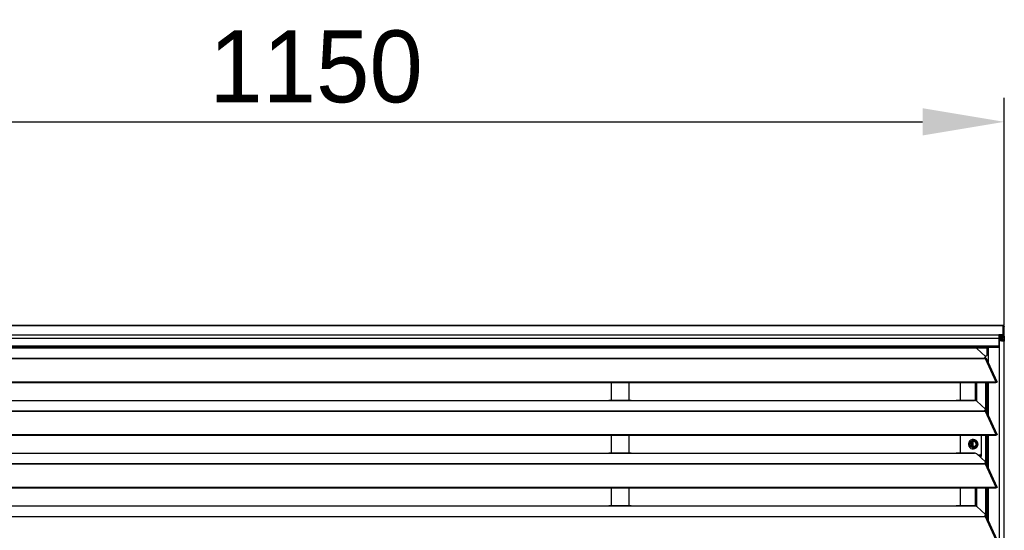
# Model space of a CAD drawing. Header units: millimetres. Extents: x 0 to 39025, y -31299 to 8400.
# Tile 324 of 382: x 14512 to 15335, y 2531 to 2957. Entities that reach past the tile are written whole.
import ezdxf

# ---------------------------------------------------------------- set-up
doc = ezdxf.new("R2010")
doc.units = ezdxf.units.MM
doc.header["$PDSIZE"] = -1
doc.layers.add('DIMENZIJE', color=4, linetype='Continuous')
doc.styles.add('SLDTEXTSTYLE6', font='txt')
doc.dimstyles.new('SLDDIMSTYLE0', dxfattribs={"dimtxt": 3, "dimasz": 3.414889, "dimexe": 0, "dimexo": 0.0625, "dimgap": 0.75, "dimtad": 1, "dimdec": 0, "dimlfac": 20, "dimrnd": 1e-09, "dimzin": 12, "dimdsep": 46, "dimtxsty": 'SLDTEXTSTYLE6', "dimsah": 1, "dimcen": 0.09, "dimadec": 0, "dimazin": 3, "dimtfac": 1, "dimtdec": 0, "dimtofl": 0, "dimtmove": 0, "dimatfit": 3, "dimfxl": 1, "dimfrac": 2, "dimtolj": 1, "dimtzin": 12, "dimarcsym": 0})

# ---------------------------------------------------------------- blocks, each defined once
blk = doc.blocks.new('*U61')
at = {"lineweight": 25}
for points in [[(1148.95, 1255.59), (1148.95, 1255.59), (1.05, 1255.59), (1.05, 1255.59)], [(1.05, 1255.59), (1.05, 1255.59), (1148.95, 1255.59), (1148.95, 1255.59)], [(1148.95, 1255.59), (1148.95, 1255.59), (1148.95, 1255.57), (1148.95, 1255.57)], [(1148.95, 1255.59), (1148.95, 1255.59), (1148.95, 1255.59), (1148.95, 1255.59)], [(1148.95, 1247.81), (1148.95, 1247.81), (1148.95, 1255.57), (1148.95, 1255.57)], [(1150, 1246.75), (1150, 1246.75), (1150, 1254.51), (1150, 1254.51)], [(1.05, 1247.81), (1.05, 1247.81), (1148.95, 1247.81), (1148.95, 1247.81)], [(1145.5, 1244.89), (1145.5, 1244.89), (4.5, 1244.89), (4.5, 1244.89)], [(1148.95, 1247.81), (1148.95, 1247.81), (1145.5, 1247.81), (1145.5, 1247.81)], [(1148.95, 1246.8), (1148.95, 1246.8), (1145.5, 1246.8), (1145.5, 1246.8)], [(1145.85, 1246.7), (1145.85, 1246.7), (1145.5, 1246.71), (1145.5, 1246.71)], [(1145.85, 1245.7), (1145.85, 1245.7), (1145.5, 1245.71), (1145.5, 1245.71)], [(1145.5, 1244.89), (1145.5, 1244.89), (1145.5, 1238.75), (1145.5, 1238.75)], [(1146.1, 1244.57), (1146.1, 1244.57), (1145.5, 1244.62), (1145.5, 1244.62)], [(1146.1, 1243.57), (1146.1, 1243.57), (1145.5, 1243.61), (1145.5, 1243.61)], [(1147.05, 1243.27), (1147.05, 1243.27), (1145.5, 1243.38), (1145.5, 1243.38)], [(1146.1, 1243.27), (1146.1, 1243.27), (1145.5, 1243.31), (1145.5, 1243.31)], [(1145.85, 1246.7), (1145.85, 1246.7), (1148.95, 1246.7), (1148.95, 1246.7)], [(1145.85, 1246.7), (1145.85, 1246.7), (1145.85, 1245.7), (1145.85, 1245.7)], [(1145.85, 1245.7), (1145.85, 1245.7), (1148.95, 1245.7), (1148.95, 1245.7)], [(1148, 1244.58), (1148, 1244.58), (1146.1, 1244.57), (1146.1, 1244.57)], [(1146.1, 1243.57), (1146.1, 1243.57), (1146.1, 1244.57), (1146.1, 1244.57)], [(1148, 1243.57), (1148, 1243.57), (1146.1, 1243.57), (1146.1, 1243.57)], [(1146.1, 17.6), (1146.1, 17.6), (1146.1, 1243.27), (1146.1, 1243.27)], [(1146.1, 1243.27), (1146.1, 1243.27), (1147.05, 1243.27), (1147.05, 1243.27)], [(1148, 1242.97), (1148, 1242.97), (1147.99, 1242.97), (1147.99, 1242.97)], [(1148, 1245.7), (1148, 1245.7), (1148, 1244.58), (1148, 1244.58)], [(1148, 1244.58), (1148, 1244.58), (1148, 1243.57), (1148, 1243.57)], [(1148.95, 1247.81), (1148.95, 1247.81), (1148.95, 1247.81), (1148.95, 1247.81)], [(1148.95, 1247.81), (1148.95, 1247.81), (1148.95, 1246.8), (1148.95, 1246.8)], [(1148.95, 1246.7), (1148.95, 1246.7), (1148.95, 1246.8), (1148.95, 1246.8)], [(1148.95, 1246.7), (1148.95, 1246.7), (1148.95, 1245.7), (1148.95, 1245.7)], [(1150, 1246.75), (1150, 1246.75), (1150, 1242.58), (1150, 1242.58)], [(1150, 17.6), (1150, 17.6), (1150, 1242.58), (1150, 1242.58)], [(4.5, 1238.75), (4.5, 1238.75), (1145.5, 1238.75), (1145.5, 1238.75)], [(4.5, 1237.7), (4.5, 1237.7), (1145.5, 1237.7), (1145.5, 1237.7)], [(247, 1237.06), (247, 1237.06), (818, 1237.06), (818, 1237.06)], [(818, 1237.06), (818, 1237.06), (840, 1237.06), (840, 1237.06)], [(838.31, 1237.14), (838.31, 1237.14), (819.66, 1237.14), (819.66, 1237.14)], [(840, 1237.06), (840, 1237.06), (1108, 1237.06), (1108, 1237.06)], [(1098.95, 1237.06), (1098.95, 1237.06), (1098.95, 1237.7), (1098.95, 1237.7)], [(1105.75, 1237.06), (1105.75, 1237.06), (1108.01, 1237.06), (1108.01, 1237.06)], [(1108, 1237.06), (1108, 1237.06), (1125, 1237.06), (1125, 1237.06)], [(1124.76, 1237.14), (1124.76, 1237.14), (1109.66, 1237.14), (1109.66, 1237.14)], [(1125.36, 1237.06), (1125.36, 1237.06), (1130.75, 1237.06), (1130.75, 1237.06)], [(1127.16, 1236.43), (1127.16, 1236.43), (1134.16, 1229.75), (1134.16, 1229.75)], [(1130.75, 1237.06), (1130.75, 1237.06), (1135.75, 1237.06), (1135.75, 1237.06)], [(1135.75, 1231.02), (1135.75, 1231.02), (1135.75, 1237.06), (1135.75, 1237.06)], [(1136.71, 1224.51), (1136.71, 1224.51), (1136.71, 1237.7), (1136.71, 1237.7)], [(16.21, 1228.34), (16.21, 1228.34), (1133.33, 1228.34), (1133.33, 1228.34)], [(16.21, 1228.12), (16.21, 1228.12), (1133.33, 1228.12), (1133.33, 1228.12)], [(1133.33, 1228.77), (1133.33, 1228.77), (1133.33, 1228.34), (1133.33, 1228.34)], [(1133.33, 1228.12), (1133.33, 1228.12), (1133.89, 1228.12), (1133.89, 1228.12)], [(1133.81, 1228.12), (1133.81, 1228.12), (1133.77, 1228.16), (1133.77, 1228.16)], [(1134.75, 1230.02), (1134.75, 1230.02), (1133.88, 1230.02), (1133.88, 1230.02)], [(1133.89, 1228.13), (1133.89, 1228.13), (1133.89, 1228.12), (1133.89, 1228.12)], [(1133.89, 1228.12), (1133.89, 1228.12), (1133.89, 1228.13), (1133.89, 1228.13)], [(1133.89, 1228.12), (1133.89, 1228.12), (1142.81, 1208.7), (1142.81, 1208.7)], [(1134.39, 1228.3), (1134.39, 1228.3), (1134.22, 1228.47), (1134.22, 1228.47)], [(1134.3, 1228.7), (1134.3, 1228.7), (1134.3, 1229.46), (1134.3, 1229.46)], [(1134.75, 1230.02), (1134.75, 1230.02), (1135.75, 1231.02), (1135.75, 1231.02)], [(1143.96, 1208.72), (1143.96, 1208.72), (1135.06, 1228.11), (1135.06, 1228.11)], [(7.21, 1208.7), (7.21, 1208.7), (1142.79, 1208.7), (1142.79, 1208.7)], [(7.21, 1208.04), (7.21, 1208.04), (1142.79, 1208.04), (1142.79, 1208.04)], [(821.5, 1208.04), (821.5, 1208.04), (821.5, 1193.16), (821.5, 1193.16)], [(836.5, 1193.16), (836.5, 1193.16), (836.5, 1208.04), (836.5, 1208.04)], [(1113.49, 1193.16), (1113.49, 1193.16), (1113.49, 1208.04), (1113.49, 1208.04)], [(1126.04, 1192.93), (1126.04, 1192.93), (1126.04, 1208.04), (1126.04, 1208.04)], [(1126.99, 1192.57), (1126.99, 1192.57), (1126.99, 1208.04), (1126.99, 1208.04)], [(1134.67, 1184.35), (1134.67, 1184.35), (1134.67, 1208.04), (1134.67, 1208.04)], [(1135.61, 1182.92), (1135.61, 1182.92), (1135.61, 1208.04), (1135.61, 1208.04)], [(1136.71, 1180.53), (1136.71, 1180.53), (1136.71, 1208.04), (1136.71, 1208.04)], [(1142.81, 1208.7), (1142.81, 1208.7), (1142.79, 1208.7), (1142.79, 1208.7)], [(1142.79, 1208.04), (1142.79, 1208.04), (1142.79, 1208.7), (1142.79, 1208.7)], [(1142.81, 1208.05), (1142.81, 1208.05), (1142.79, 1208.04), (1142.79, 1208.04)], [(1142.81, 1208.05), (1142.81, 1208.05), (1142.81, 1208.7), (1142.81, 1208.7)], [(1143.19, 1208.35), (1143.19, 1208.35), (1143.13, 1208.33), (1143.13, 1208.33)], [(1143.13, 1208.33), (1143.13, 1208.33), (1143.89, 1208.32), (1143.89, 1208.32)], [(247, 1193.08), (247, 1193.08), (818, 1193.08), (818, 1193.08)], [(818, 1193.08), (818, 1193.08), (840, 1193.08), (840, 1193.08)], [(838.31, 1193.16), (838.31, 1193.16), (819.66, 1193.16), (819.66, 1193.16)], [(840, 1193.08), (840, 1193.08), (1108, 1193.08), (1108, 1193.08)], [(1108, 1193.08), (1108, 1193.08), (1125, 1193.08), (1125, 1193.08)], [(1124.76, 1193.16), (1124.76, 1193.16), (1109.66, 1193.16), (1109.66, 1193.16)], [(1127.16, 1192.47), (1127.16, 1192.47), (1134.16, 1185.78), (1134.16, 1185.78)], [(1133.33, 1184.81), (1133.33, 1184.81), (1133.33, 1184.37), (1133.33, 1184.37)], [(1134.3, 1184.72), (1134.3, 1184.72), (1134.3, 1185.49), (1134.3, 1185.49)], [(16.21, 1184.37), (16.21, 1184.37), (1133.33, 1184.37), (1133.33, 1184.37)], [(16.21, 1184.15), (16.21, 1184.15), (1133.33, 1184.15), (1133.33, 1184.15)], [(1133.33, 1184.15), (1133.33, 1184.15), (1133.89, 1184.15), (1133.89, 1184.15)], [(1133.81, 1184.15), (1133.81, 1184.15), (1133.77, 1184.19), (1133.77, 1184.19)], [(1133.89, 1184.15), (1133.89, 1184.15), (1142.81, 1164.72), (1142.81, 1164.72)], [(1133.89, 1184.15), (1133.89, 1184.15), (1133.89, 1184.15), (1133.89, 1184.15)], [(1133.89, 1184.15), (1133.89, 1184.15), (1133.89, 1184.15), (1133.89, 1184.15)], [(1134.39, 1184.32), (1134.39, 1184.32), (1134.22, 1184.49), (1134.22, 1184.49)], [(1143.96, 1164.74), (1143.96, 1164.74), (1135.06, 1184.13), (1135.06, 1184.13)], [(7.21, 1164.72), (7.21, 1164.72), (1142.79, 1164.72), (1142.79, 1164.72)], [(7.21, 1164.07), (7.21, 1164.07), (1142.79, 1164.07), (1142.79, 1164.07)], [(821.5, 1164.07), (821.5, 1164.07), (821.5, 1149.19), (821.5, 1149.19)], [(836.5, 1149.19), (836.5, 1149.19), (836.5, 1164.07), (836.5, 1164.07)], [(1113.49, 1149.19), (1113.49, 1149.19), (1113.49, 1164.07), (1113.49, 1164.07)], [(1131.04, 1146.6), (1131.04, 1146.6), (1131.04, 1164.07), (1131.04, 1164.07)], [(1134.67, 1140.38), (1134.67, 1140.38), (1134.67, 1164.07), (1134.67, 1164.07)], [(1135.61, 1138.94), (1135.61, 1138.94), (1135.61, 1164.07), (1135.61, 1164.07)], [(1136.71, 1136.55), (1136.71, 1136.55), (1136.71, 1164.07), (1136.71, 1164.07)], [(1142.81, 1164.72), (1142.81, 1164.72), (1142.79, 1164.72), (1142.79, 1164.72)], [(1142.79, 1164.07), (1142.79, 1164.07), (1142.79, 1164.72), (1142.79, 1164.72)], [(1142.81, 1164.07), (1142.81, 1164.07), (1142.79, 1164.07), (1142.79, 1164.07)], [(1142.81, 1164.07), (1142.81, 1164.07), (1142.81, 1164.72), (1142.81, 1164.72)], [(1143.19, 1164.38), (1143.19, 1164.38), (1143.13, 1164.35), (1143.13, 1164.35)], [(1143.13, 1164.35), (1143.13, 1164.35), (1143.89, 1164.35), (1143.89, 1164.35)], [(1122.5, 1158.57), (1122.5, 1158.57), (1122.5, 1154.72), (1122.5, 1154.72)], [(1124, 1154.18), (1124, 1154.18), (1124, 1159.11), (1124, 1159.11)], [(1124, 1155.09), (1124, 1155.09), (1125.79, 1154.91), (1125.79, 1154.91)], [(1125, 1155.03), (1125, 1155.03), (1125, 1154.37), (1125, 1154.37)], [(247, 1149.11), (247, 1149.11), (818, 1149.11), (818, 1149.11)], [(818, 1149.11), (818, 1149.11), (840, 1149.11), (840, 1149.11)], [(838.31, 1149.19), (838.31, 1149.19), (819.66, 1149.19), (819.66, 1149.19)], [(840, 1149.11), (840, 1149.11), (1108, 1149.11), (1108, 1149.11)], [(1108, 1149.11), (1108, 1149.11), (1125, 1149.11), (1125, 1149.11)], [(1124.76, 1149.19), (1124.76, 1149.19), (1109.66, 1149.19), (1109.66, 1149.19)], [(1127.16, 1148.49), (1127.16, 1148.49), (1134.16, 1141.8), (1134.16, 1141.8)], [(1130.04, 1147.6), (1130.04, 1147.6), (1128.09, 1147.6), (1128.09, 1147.6)], [(1129.14, 1146.6), (1129.14, 1146.6), (1131.04, 1146.6), (1131.04, 1146.6)], [(1130.04, 1147.6), (1130.04, 1147.6), (1131.04, 1148.6), (1131.04, 1148.6)], [(16.21, 1140.4), (16.21, 1140.4), (1133.33, 1140.4), (1133.33, 1140.4)], [(16.21, 1140.18), (16.21, 1140.18), (1133.33, 1140.18), (1133.33, 1140.18)], [(1133.33, 1140.83), (1133.33, 1140.83), (1133.33, 1140.4), (1133.33, 1140.4)], [(1133.33, 1140.18), (1133.33, 1140.18), (1133.89, 1140.18), (1133.89, 1140.18)], [(1133.81, 1140.18), (1133.81, 1140.18), (1133.77, 1140.22), (1133.77, 1140.22)], [(1133.89, 1140.18), (1133.89, 1140.18), (1142.81, 1120.75), (1142.81, 1120.75)], [(1133.89, 1140.18), (1133.89, 1140.18), (1133.89, 1140.18), (1133.89, 1140.18)], [(1133.89, 1140.18), (1133.89, 1140.18), (1133.89, 1140.18), (1133.89, 1140.18)], [(1134.39, 1140.35), (1134.39, 1140.35), (1134.22, 1140.53), (1134.22, 1140.53)], [(1134.3, 1140.75), (1134.3, 1140.75), (1134.3, 1141.51), (1134.3, 1141.51)], [(1143.96, 1120.77), (1143.96, 1120.77), (1135.06, 1140.16), (1135.06, 1140.16)], [(7.21, 1120.75), (7.21, 1120.75), (1142.79, 1120.75), (1142.79, 1120.75)], [(7.21, 1120.1), (7.21, 1120.1), (1142.79, 1120.1), (1142.79, 1120.1)], [(821.5, 1120.1), (821.5, 1120.1), (821.5, 1105.21), (821.5, 1105.21)], [(836.5, 1105.21), (836.5, 1105.21), (836.5, 1120.1), (836.5, 1120.1)], [(1113.49, 1105.21), (1113.49, 1105.21), (1113.49, 1120.1), (1113.49, 1120.1)], [(1126.04, 1104.98), (1126.04, 1104.98), (1126.04, 1120.1), (1126.04, 1120.1)], [(1126.99, 1104.63), (1126.99, 1104.63), (1126.99, 1120.1), (1126.99, 1120.1)], [(1134.67, 1096.4), (1134.67, 1096.4), (1134.67, 1120.1), (1134.67, 1120.1)], [(1135.61, 1094.97), (1135.61, 1094.97), (1135.61, 1120.1), (1135.61, 1120.1)], [(1136.71, 1092.59), (1136.71, 1092.59), (1136.71, 1120.1), (1136.71, 1120.1)], [(1142.81, 1120.75), (1142.81, 1120.75), (1142.79, 1120.75), (1142.79, 1120.75)], [(1142.79, 1120.1), (1142.79, 1120.1), (1142.79, 1120.75), (1142.79, 1120.75)], [(1142.81, 1120.1), (1142.81, 1120.1), (1142.79, 1120.1), (1142.79, 1120.1)], [(1142.81, 1120.1), (1142.81, 1120.1), (1142.81, 1120.75), (1142.81, 1120.75)], [(1143.19, 1120.41), (1143.19, 1120.41), (1143.13, 1120.38), (1143.13, 1120.38)], [(1143.13, 1120.38), (1143.13, 1120.38), (1143.89, 1120.38), (1143.89, 1120.38)], [(247, 1105.13), (247, 1105.13), (818, 1105.13), (818, 1105.13)], [(818, 1105.13), (818, 1105.13), (840, 1105.13), (840, 1105.13)], [(838.31, 1105.21), (838.31, 1105.21), (819.66, 1105.21), (819.66, 1105.21)], [(840, 1105.13), (840, 1105.13), (1108, 1105.13), (1108, 1105.13)], [(1108, 1105.13), (1108, 1105.13), (1125, 1105.13), (1125, 1105.13)], [(1124.76, 1105.21), (1124.76, 1105.21), (1109.66, 1105.21), (1109.66, 1105.21)], [(1127.16, 1104.51), (1127.16, 1104.51), (1134.16, 1097.83), (1134.16, 1097.83)], [(16.21, 1096.42), (16.21, 1096.42), (1133.33, 1096.42), (1133.33, 1096.42)], [(16.21, 1096.2), (16.21, 1096.2), (1133.33, 1096.2), (1133.33, 1096.2)], [(1133.33, 1096.86), (1133.33, 1096.86), (1133.33, 1096.42), (1133.33, 1096.42)], [(1133.33, 1096.2), (1133.33, 1096.2), (1133.89, 1096.2), (1133.89, 1096.2)], [(1133.81, 1096.2), (1133.81, 1096.2), (1133.77, 1096.25), (1133.77, 1096.25)], [(1133.89, 1096.2), (1133.89, 1096.2), (1142.81, 1076.78), (1142.81, 1076.78)], [(1133.89, 1096.2), (1133.89, 1096.2), (1133.89, 1096.2), (1133.89, 1096.2)], [(1133.89, 1096.2), (1133.89, 1096.2), (1133.89, 1096.2), (1133.89, 1096.2)], [(1134.39, 1096.37), (1134.39, 1096.37), (1134.22, 1096.55), (1134.22, 1096.55)], [(1134.3, 1096.78), (1134.3, 1096.78), (1134.3, 1097.54), (1134.3, 1097.54)], [(1143.96, 1076.8), (1143.96, 1076.8), (1135.06, 1096.19), (1135.06, 1096.19)]]:
    blk.add_open_spline(points, degree=3, dxfattribs=at)
for points, knots in [([(1148.95, 1255.57), (1148.95, 1255.57), (1149.35, 1255.48), (1149.35, 1255.48), (1149.35, 1255.48), (1149.7, 1255.26), (1149.7, 1255.26), (1149.7, 1255.26), (1149.92, 1254.91), (1149.92, 1254.91), (1149.92, 1254.91), (1150, 1254.51), (1150, 1254.51)], [0, 0, 0, 0, 1, 1, 1, 2, 2, 2, 3, 3, 3, 4, 4, 4, 4]), ([(1145.5, 1247.81), (1145.5, 1247.81), (1145.5, 1247.74), (1145.5, 1247.74), (1145.5, 1247.74), (1145.5, 1247.57), (1145.5, 1247.57), (1145.5, 1247.57), (1145.5, 1247.3), (1145.5, 1247.3), (1145.5, 1247.3), (1145.5, 1246.94), (1145.5, 1246.94), (1145.5, 1246.94), (1145.5, 1246.5), (1145.5, 1246.5), (1145.5, 1246.5), (1145.5, 1245.99), (1145.5, 1245.99), (1145.5, 1245.99), (1145.5, 1245.45), (1145.5, 1245.45), (1145.5, 1245.45), (1145.5, 1244.89), (1145.5, 1244.89)], [0, 0, 0, 0, 1, 1, 1, 2, 2, 2, 3, 3, 3, 4, 4, 4, 5, 5, 5, 6, 6, 6, 7, 7, 7, 8, 8, 8, 8]), ([(1146.1, 1243.27), (1146.1, 1243.27), (1146.43, 1243.18), (1146.43, 1243.18), (1146.43, 1243.18), (1146.96, 1243.09), (1146.96, 1243.09), (1146.96, 1243.09), (1147.61, 1243.01), (1147.61, 1243.01), (1147.61, 1243.01), (1148.31, 1242.92), (1148.31, 1242.92), (1148.31, 1242.92), (1148.98, 1242.84), (1148.98, 1242.84), (1148.98, 1242.84), (1149.52, 1242.75), (1149.52, 1242.75), (1149.52, 1242.75), (1149.88, 1242.67), (1149.88, 1242.67), (1149.88, 1242.67), (1150, 1242.58), (1150, 1242.58)], [0, 0, 0, 0, 1, 1, 1, 2, 2, 2, 3, 3, 3, 4, 4, 4, 5, 5, 5, 6, 6, 6, 7, 7, 7, 8, 8, 8, 8]), ([(1147.05, 1243.27), (1147.05, 1243.27), (1147.21, 1243.18), (1147.21, 1243.18), (1147.21, 1243.18), (1147.48, 1243.09), (1147.48, 1243.09), (1147.48, 1243.09), (1147.81, 1243.01), (1147.81, 1243.01), (1147.81, 1243.01), (1148, 1242.97), (1148, 1242.97)], [0, 0, 0, 0, 1, 1, 1, 2, 2, 2, 3, 3, 3, 4, 4, 4, 4]), ([(1150, 1242.58), (1150, 1242.58), (1149.85, 1243.35), (1149.85, 1243.35), (1149.85, 1243.35), (1149.41, 1243.99), (1149.41, 1243.99), (1149.41, 1243.99), (1148.77, 1244.43), (1148.77, 1244.43), (1148.77, 1244.43), (1148, 1244.58), (1148, 1244.58)], [0, 0, 0, 0, 1, 1, 1, 2, 2, 2, 3, 3, 3, 4, 4, 4, 4]), ([(1148.95, 1242.84), (1148.95, 1242.84), (1148.93, 1242.96), (1148.93, 1242.96), (1148.93, 1242.96), (1148.71, 1243.28), (1148.71, 1243.28), (1148.71, 1243.28), (1148.38, 1243.5), (1148.38, 1243.5), (1148.38, 1243.5), (1148, 1243.57), (1148, 1243.57)], [0, 0, 0, 0, 1, 1, 1, 2, 2, 2, 3, 3, 3, 4, 4, 4, 4]), ([(1148.95, 1245.7), (1148.95, 1245.7), (1149.35, 1245.78), (1149.35, 1245.78), (1149.35, 1245.78), (1149.7, 1246.01), (1149.7, 1246.01), (1149.7, 1246.01), (1149.92, 1246.35), (1149.92, 1246.35), (1149.92, 1246.35), (1150, 1246.75), (1150, 1246.75), (1150, 1246.75), (1149.92, 1247.16), (1149.92, 1247.16), (1149.92, 1247.16), (1149.7, 1247.5), (1149.7, 1247.5), (1149.7, 1247.5), (1149.35, 1247.73), (1149.35, 1247.73), (1149.35, 1247.73), (1148.95, 1247.81), (1148.95, 1247.81)], [0, 0, 0, 0, 1, 1, 1, 2, 2, 2, 3, 3, 3, 4, 4, 4, 5, 5, 5, 6, 6, 6, 7, 7, 7, 8, 8, 8, 8]), ([(1148.95, 1246.7), (1148.95, 1246.7), (1148.97, 1246.71), (1148.97, 1246.71), (1148.97, 1246.71), (1148.98, 1246.72), (1148.98, 1246.72), (1148.98, 1246.72), (1149, 1246.74), (1149, 1246.74), (1149, 1246.74), (1149, 1246.75), (1149, 1246.75), (1149, 1246.75), (1149, 1246.77), (1149, 1246.77), (1149, 1246.77), (1148.98, 1246.79), (1148.98, 1246.79), (1148.98, 1246.79), (1148.97, 1246.8), (1148.97, 1246.8), (1148.97, 1246.8), (1148.95, 1246.8), (1148.95, 1246.8)], [0, 0, 0, 0, 1, 1, 1, 2, 2, 2, 3, 3, 3, 4, 4, 4, 5, 5, 5, 6, 6, 6, 7, 7, 7, 8, 8, 8, 8]), ([(818, 1237.06), (818, 1237.06), (819.12, 1237.11), (819.12, 1237.11), (819.12, 1237.11), (819.66, 1237.11), (819.66, 1237.11)], [0, 0, 0, 0, 1, 1, 1, 2, 2, 2, 2]), ([(838.31, 1237.11), (838.31, 1237.11), (838.84, 1237.11), (838.84, 1237.11), (838.84, 1237.11), (840, 1237.06), (840, 1237.06)], [0, 0, 0, 0, 1, 1, 1, 2, 2, 2, 2]), ([(1105.75, 1237.06), (1105.75, 1237.06), (1105.75, 1237.45), (1105.75, 1237.45), (1105.75, 1237.45), (1105.75, 1237.7), (1105.75, 1237.7)], [0, 0, 0, 0, 1, 1, 1, 2, 2, 2, 2]), ([(1108, 1237.06), (1108, 1237.06), (1109.12, 1237.11), (1109.12, 1237.11), (1109.12, 1237.11), (1109.66, 1237.11), (1109.66, 1237.11)], [0, 0, 0, 0, 1, 1, 1, 2, 2, 2, 2]), ([(1113.75, 1237.7), (1113.75, 1237.7), (1113.75, 1237.45), (1113.75, 1237.45), (1113.75, 1237.45), (1113.75, 1237.14), (1113.75, 1237.14)], [0, 0, 0, 0, 1, 1, 1, 2, 2, 2, 2]), ([(1124.76, 1237.11), (1124.76, 1237.11), (1124.88, 1237.11), (1124.88, 1237.11), (1124.88, 1237.11), (1124.96, 1237.08), (1124.96, 1237.08), (1124.96, 1237.08), (1125, 1237.06), (1125, 1237.06)], [0, 0, 0, 0, 1, 1, 1, 2, 2, 2, 3, 3, 3, 3]), ([(1127.16, 1236.43), (1127.16, 1236.43), (1126.84, 1236.65), (1126.84, 1236.65), (1126.84, 1236.65), (1126.34, 1236.83), (1126.34, 1236.83), (1126.34, 1236.83), (1125.71, 1236.97), (1125.71, 1236.97), (1125.71, 1236.97), (1125, 1237.06), (1125, 1237.06)], [0, 0, 0, 0, 1, 1, 1, 2, 2, 2, 3, 3, 3, 4, 4, 4, 4]), ([(1130.75, 1237.06), (1130.75, 1237.06), (1130.75, 1237.45), (1130.75, 1237.45), (1130.75, 1237.45), (1130.75, 1237.7), (1130.75, 1237.7)], [0, 0, 0, 0, 1, 1, 1, 2, 2, 2, 2]), ([(1135.75, 1237.06), (1135.75, 1237.06), (1135.75, 1237.45), (1135.75, 1237.45), (1135.75, 1237.45), (1135.75, 1237.7), (1135.75, 1237.7)], [0, 0, 0, 0, 1, 1, 1, 2, 2, 2, 2]), ([(1145.5, 1238.75), (1145.5, 1238.75), (1145.5, 1238.35), (1145.5, 1238.35), (1145.5, 1238.35), (1145.5, 1238.01), (1145.5, 1238.01), (1145.5, 1238.01), (1145.5, 1237.77), (1145.5, 1237.77), (1145.5, 1237.77), (1145.5, 1237.7), (1145.5, 1237.7)], [0, 0, 0, 0, 1, 1, 1, 2, 2, 2, 3, 3, 3, 4, 4, 4, 4]), ([(1133.33, 1228.77), (1133.33, 1228.77), (1133.63, 1228.87), (1133.63, 1228.87), (1133.63, 1228.87), (1133.88, 1228.98), (1133.88, 1228.98), (1133.88, 1228.98), (1134.07, 1229.1), (1134.07, 1229.1), (1134.07, 1229.1), (1134.21, 1229.23), (1134.21, 1229.23), (1134.21, 1229.23), (1134.29, 1229.36), (1134.29, 1229.36), (1134.29, 1229.36), (1134.3, 1229.49), (1134.3, 1229.49), (1134.3, 1229.49), (1134.26, 1229.63), (1134.26, 1229.63), (1134.26, 1229.63), (1134.16, 1229.75), (1134.16, 1229.75)], [0, 0, 0, 0, 1, 1, 1, 2, 2, 2, 3, 3, 3, 4, 4, 4, 5, 5, 5, 6, 6, 6, 7, 7, 7, 8, 8, 8, 8]), ([(1133.33, 1228.34), (1133.33, 1228.34), (1133.33, 1228.33), (1133.33, 1228.33), (1133.33, 1228.33), (1133.33, 1228.3), (1133.33, 1228.3), (1133.33, 1228.3), (1133.33, 1228.28), (1133.33, 1228.28), (1133.33, 1228.28), (1133.33, 1228.25), (1133.33, 1228.25), (1133.33, 1228.25), (1133.33, 1228.22), (1133.33, 1228.22), (1133.33, 1228.22), (1133.33, 1228.19), (1133.33, 1228.19), (1133.33, 1228.19), (1133.33, 1228.16), (1133.33, 1228.16), (1133.33, 1228.16), (1133.33, 1228.12), (1133.33, 1228.12)], [0, 0, 0, 0, 1, 1, 1, 2, 2, 2, 3, 3, 3, 4, 4, 4, 5, 5, 5, 6, 6, 6, 7, 7, 7, 8, 8, 8, 8]), ([(1134.3, 1228.7), (1134.3, 1228.7), (1134.29, 1228.59), (1134.29, 1228.59), (1134.29, 1228.59), (1134.21, 1228.46), (1134.21, 1228.46), (1134.21, 1228.46), (1134.07, 1228.34), (1134.07, 1228.34), (1134.07, 1228.34), (1133.88, 1228.21), (1133.88, 1228.21), (1133.88, 1228.21), (1133.67, 1228.12), (1133.67, 1228.12)], [0, 0, 0, 0, 1, 1, 1, 2, 2, 2, 3, 3, 3, 4, 4, 4, 5, 5, 5, 5]), ([(1135.04, 1228.09), (1135.04, 1228.09), (1134.95, 1228.24), (1134.95, 1228.24), (1134.95, 1228.24), (1134.62, 1228.34), (1134.62, 1228.34), (1134.62, 1228.34), (1134.17, 1228.26), (1134.17, 1228.26), (1134.17, 1228.26), (1133.89, 1228.13), (1133.89, 1228.13)], [0, 0, 0, 0, 1, 1, 1, 2, 2, 2, 3, 3, 3, 4, 4, 4, 4]), ([(1142.81, 1208.7), (1142.81, 1208.7), (1143.3, 1208.9), (1143.3, 1208.9), (1143.3, 1208.9), (1143.71, 1208.91), (1143.71, 1208.91), (1143.71, 1208.91), (1143.95, 1208.75), (1143.95, 1208.75), (1143.95, 1208.75), (1143.97, 1208.47), (1143.97, 1208.47), (1143.97, 1208.47), (1143.89, 1208.32), (1143.89, 1208.32)], [0, 0, 0, 0, 1, 1, 1, 2, 2, 2, 3, 3, 3, 4, 4, 4, 5, 5, 5, 5]), ([(1142.81, 1208.05), (1142.81, 1208.05), (1143.06, 1208.3), (1143.06, 1208.3), (1143.06, 1208.3), (1143.22, 1208.39), (1143.22, 1208.39), (1143.22, 1208.39), (1143.21, 1208.37), (1143.21, 1208.37)], [0, 0, 0, 0, 1, 1, 1, 2, 2, 2, 3, 3, 3, 3]), ([(818, 1193.08), (818, 1193.08), (819.12, 1193.13), (819.12, 1193.13), (819.12, 1193.13), (819.66, 1193.14), (819.66, 1193.14)], [0, 0, 0, 0, 1, 1, 1, 2, 2, 2, 2]), ([(838.31, 1193.14), (838.31, 1193.14), (838.84, 1193.14), (838.84, 1193.14), (838.84, 1193.14), (840, 1193.08), (840, 1193.08)], [0, 0, 0, 0, 1, 1, 1, 2, 2, 2, 2]), ([(1108, 1193.08), (1108, 1193.08), (1109.12, 1193.13), (1109.12, 1193.13), (1109.12, 1193.13), (1109.66, 1193.14), (1109.66, 1193.14)], [0, 0, 0, 0, 1, 1, 1, 2, 2, 2, 2]), ([(1124.76, 1193.14), (1124.76, 1193.14), (1124.88, 1193.14), (1124.88, 1193.14), (1124.88, 1193.14), (1124.96, 1193.1), (1124.96, 1193.1), (1124.96, 1193.1), (1125, 1193.08), (1125, 1193.08)], [0, 0, 0, 0, 1, 1, 1, 2, 2, 2, 3, 3, 3, 3]), ([(1127.16, 1192.47), (1127.16, 1192.47), (1126.84, 1192.68), (1126.84, 1192.68), (1126.84, 1192.68), (1126.34, 1192.86), (1126.34, 1192.86), (1126.34, 1192.86), (1125.71, 1193), (1125.71, 1193), (1125.71, 1193), (1125, 1193.08), (1125, 1193.08)], [0, 0, 0, 0, 1, 1, 1, 2, 2, 2, 3, 3, 3, 4, 4, 4, 4]), ([(1133.33, 1184.81), (1133.33, 1184.81), (1133.63, 1184.9), (1133.63, 1184.9), (1133.63, 1184.9), (1133.88, 1185.01), (1133.88, 1185.01), (1133.88, 1185.01), (1134.07, 1185.13), (1134.07, 1185.13), (1134.07, 1185.13), (1134.21, 1185.25), (1134.21, 1185.25), (1134.21, 1185.25), (1134.29, 1185.38), (1134.29, 1185.38), (1134.29, 1185.38), (1134.3, 1185.52), (1134.3, 1185.52), (1134.3, 1185.52), (1134.26, 1185.65), (1134.26, 1185.65), (1134.26, 1185.65), (1134.16, 1185.78), (1134.16, 1185.78)], [0, 0, 0, 0, 1, 1, 1, 2, 2, 2, 3, 3, 3, 4, 4, 4, 5, 5, 5, 6, 6, 6, 7, 7, 7, 8, 8, 8, 8]), ([(1134.3, 1184.72), (1134.3, 1184.72), (1134.29, 1184.62), (1134.29, 1184.62), (1134.29, 1184.62), (1134.21, 1184.49), (1134.21, 1184.49), (1134.21, 1184.49), (1134.07, 1184.36), (1134.07, 1184.36), (1134.07, 1184.36), (1133.88, 1184.25), (1133.88, 1184.25), (1133.88, 1184.25), (1133.67, 1184.15), (1133.67, 1184.15)], [0, 0, 0, 0, 1, 1, 1, 2, 2, 2, 3, 3, 3, 4, 4, 4, 5, 5, 5, 5]), ([(1133.33, 1184.37), (1133.33, 1184.37), (1133.33, 1184.35), (1133.33, 1184.35), (1133.33, 1184.35), (1133.33, 1184.33), (1133.33, 1184.33), (1133.33, 1184.33), (1133.33, 1184.3), (1133.33, 1184.3), (1133.33, 1184.3), (1133.33, 1184.27), (1133.33, 1184.27), (1133.33, 1184.27), (1133.33, 1184.25), (1133.33, 1184.25), (1133.33, 1184.25), (1133.33, 1184.22), (1133.33, 1184.22), (1133.33, 1184.22), (1133.33, 1184.18), (1133.33, 1184.18), (1133.33, 1184.18), (1133.33, 1184.15), (1133.33, 1184.15)], [0, 0, 0, 0, 1, 1, 1, 2, 2, 2, 3, 3, 3, 4, 4, 4, 5, 5, 5, 6, 6, 6, 7, 7, 7, 8, 8, 8, 8]), ([(1135.04, 1184.13), (1135.04, 1184.13), (1134.95, 1184.27), (1134.95, 1184.27), (1134.95, 1184.27), (1134.62, 1184.37), (1134.62, 1184.37), (1134.62, 1184.37), (1134.17, 1184.28), (1134.17, 1184.28), (1134.17, 1184.28), (1133.89, 1184.15), (1133.89, 1184.15)], [0, 0, 0, 0, 1, 1, 1, 2, 2, 2, 3, 3, 3, 4, 4, 4, 4]), ([(1128.04, 1156.65), (1128.04, 1156.65), (1127.87, 1155.46), (1127.87, 1155.46), (1127.87, 1155.46), (1127.34, 1154.38), (1127.34, 1154.38), (1127.34, 1154.38), (1126.53, 1153.5), (1126.53, 1153.5), (1126.53, 1153.5), (1125.5, 1152.9), (1125.5, 1152.9), (1125.5, 1152.9), (1124.34, 1152.64), (1124.34, 1152.64), (1124.34, 1152.64), (1123.15, 1152.72), (1123.15, 1152.72), (1123.15, 1152.72), (1122.04, 1153.16), (1122.04, 1153.16), (1122.04, 1153.16), (1121.11, 1153.92), (1121.11, 1153.92), (1121.11, 1153.92), (1120.44, 1154.9), (1120.44, 1154.9), (1120.44, 1154.9), (1120.08, 1156.05), (1120.08, 1156.05), (1120.08, 1156.05), (1120.08, 1157.25), (1120.08, 1157.25), (1120.08, 1157.25), (1120.44, 1158.39), (1120.44, 1158.39), (1120.44, 1158.39), (1121.11, 1159.38), (1121.11, 1159.38), (1121.11, 1159.38), (1122.04, 1160.13), (1122.04, 1160.13), (1122.04, 1160.13), (1123.15, 1160.57), (1123.15, 1160.57), (1123.15, 1160.57), (1124.34, 1160.65), (1124.34, 1160.65), (1124.34, 1160.65), (1125.5, 1160.39), (1125.5, 1160.39), (1125.5, 1160.39), (1126.53, 1159.79), (1126.53, 1159.79), (1126.53, 1159.79), (1127.34, 1158.91), (1127.34, 1158.91), (1127.34, 1158.91), (1127.87, 1157.83), (1127.87, 1157.83), (1127.87, 1157.83), (1128.04, 1156.65), (1128.04, 1156.65)], [0, 0, 0, 0, 1, 1, 1, 2, 2, 2, 3, 3, 3, 4, 4, 4, 5, 5, 5, 6, 6, 6, 7, 7, 7, 8, 8, 8, 9, 9, 9, 10, 10, 10, 11, 11, 11, 12, 12, 12, 13, 13, 13, 14, 14, 14, 15, 15, 15, 16, 16, 16, 17, 17, 17, 18, 18, 18, 19, 19, 19, 20, 20, 20, 21, 21, 21, 21]), ([(1142.81, 1164.72), (1142.81, 1164.72), (1143.3, 1164.93), (1143.3, 1164.93), (1143.3, 1164.93), (1143.71, 1164.94), (1143.71, 1164.94), (1143.71, 1164.94), (1143.95, 1164.77), (1143.95, 1164.77), (1143.95, 1164.77), (1143.97, 1164.5), (1143.97, 1164.5), (1143.97, 1164.5), (1143.89, 1164.35), (1143.89, 1164.35)], [0, 0, 0, 0, 1, 1, 1, 2, 2, 2, 3, 3, 3, 4, 4, 4, 5, 5, 5, 5]), ([(1142.81, 1164.07), (1142.81, 1164.07), (1143.06, 1164.33), (1143.06, 1164.33), (1143.06, 1164.33), (1143.22, 1164.41), (1143.22, 1164.41), (1143.22, 1164.41), (1143.21, 1164.4), (1143.21, 1164.4)], [0, 0, 0, 0, 1, 1, 1, 2, 2, 2, 3, 3, 3, 3]), ([(1127.04, 1156.65), (1127.04, 1156.65), (1126.86, 1157.68), (1126.86, 1157.68), (1126.86, 1157.68), (1126.34, 1158.58), (1126.34, 1158.58), (1126.34, 1158.58), (1125.54, 1159.26), (1125.54, 1159.26), (1125.54, 1159.26), (1124.56, 1159.62), (1124.56, 1159.62), (1124.56, 1159.62), (1123.52, 1159.62), (1123.52, 1159.62), (1123.52, 1159.62), (1122.54, 1159.26), (1122.54, 1159.26), (1122.54, 1159.26), (1121.74, 1158.58), (1121.74, 1158.58), (1121.74, 1158.58), (1121.22, 1157.68), (1121.22, 1157.68), (1121.22, 1157.68), (1121.04, 1156.65), (1121.04, 1156.65), (1121.04, 1156.65), (1121.22, 1155.62), (1121.22, 1155.62), (1121.22, 1155.62), (1121.74, 1154.71), (1121.74, 1154.71), (1121.74, 1154.71), (1122.54, 1154.04), (1122.54, 1154.04), (1122.54, 1154.04), (1123.52, 1153.67), (1123.52, 1153.67), (1123.52, 1153.67), (1124.56, 1153.67), (1124.56, 1153.67), (1124.56, 1153.67), (1125.54, 1154.04), (1125.54, 1154.04), (1125.54, 1154.04), (1126.34, 1154.71), (1126.34, 1154.71), (1126.34, 1154.71), (1126.86, 1155.62), (1126.86, 1155.62), (1126.86, 1155.62), (1127.04, 1156.65), (1127.04, 1156.65)], [0, 0, 0, 0, 1, 1, 1, 2, 2, 2, 3, 3, 3, 4, 4, 4, 5, 5, 5, 6, 6, 6, 7, 7, 7, 8, 8, 8, 9, 9, 9, 10, 10, 10, 11, 11, 11, 12, 12, 12, 13, 13, 13, 14, 14, 14, 15, 15, 15, 16, 16, 16, 17, 17, 17, 18, 18, 18, 18]), ([(1126.5, 1156.65), (1126.5, 1156.65), (1126.31, 1157.59), (1126.31, 1157.59), (1126.31, 1157.59), (1125.78, 1158.39), (1125.78, 1158.39), (1125.78, 1158.39), (1124.98, 1158.93), (1124.98, 1158.93), (1124.98, 1158.93), (1124.04, 1159.12), (1124.04, 1159.12), (1124.04, 1159.12), (1123.1, 1158.93), (1123.1, 1158.93), (1123.1, 1158.93), (1122.3, 1158.39), (1122.3, 1158.39), (1122.3, 1158.39), (1121.77, 1157.59), (1121.77, 1157.59), (1121.77, 1157.59), (1121.58, 1156.65), (1121.58, 1156.65), (1121.58, 1156.65), (1121.77, 1155.7), (1121.77, 1155.7), (1121.77, 1155.7), (1122.3, 1154.9), (1122.3, 1154.9), (1122.3, 1154.9), (1123.1, 1154.36), (1123.1, 1154.36), (1123.1, 1154.36), (1124.04, 1154.18), (1124.04, 1154.18), (1124.04, 1154.18), (1124.98, 1154.36), (1124.98, 1154.36), (1124.98, 1154.36), (1125.78, 1154.9), (1125.78, 1154.9), (1125.78, 1154.9), (1126.31, 1155.7), (1126.31, 1155.7), (1126.31, 1155.7), (1126.5, 1156.65), (1126.5, 1156.65)], [0, 0, 0, 0, 1, 1, 1, 2, 2, 2, 3, 3, 3, 4, 4, 4, 5, 5, 5, 6, 6, 6, 7, 7, 7, 8, 8, 8, 9, 9, 9, 10, 10, 10, 11, 11, 11, 12, 12, 12, 13, 13, 13, 14, 14, 14, 15, 15, 15, 16, 16, 16, 16]), ([(818, 1149.11), (818, 1149.11), (819.12, 1149.16), (819.12, 1149.16), (819.12, 1149.16), (819.66, 1149.16), (819.66, 1149.16)], [0, 0, 0, 0, 1, 1, 1, 2, 2, 2, 2]), ([(838.31, 1149.16), (838.31, 1149.16), (838.84, 1149.16), (838.84, 1149.16), (838.84, 1149.16), (840, 1149.11), (840, 1149.11)], [0, 0, 0, 0, 1, 1, 1, 2, 2, 2, 2]), ([(1108, 1149.11), (1108, 1149.11), (1109.12, 1149.16), (1109.12, 1149.16), (1109.12, 1149.16), (1109.66, 1149.16), (1109.66, 1149.16)], [0, 0, 0, 0, 1, 1, 1, 2, 2, 2, 2]), ([(1124.76, 1149.16), (1124.76, 1149.16), (1124.88, 1149.16), (1124.88, 1149.16), (1124.88, 1149.16), (1124.96, 1149.13), (1124.96, 1149.13), (1124.96, 1149.13), (1125, 1149.11), (1125, 1149.11)], [0, 0, 0, 0, 1, 1, 1, 2, 2, 2, 3, 3, 3, 3]), ([(1127.16, 1148.49), (1127.16, 1148.49), (1126.84, 1148.7), (1126.84, 1148.7), (1126.84, 1148.7), (1126.34, 1148.89), (1126.34, 1148.89), (1126.34, 1148.89), (1125.71, 1149.02), (1125.71, 1149.02), (1125.71, 1149.02), (1125, 1149.11), (1125, 1149.11)], [0, 0, 0, 0, 1, 1, 1, 2, 2, 2, 3, 3, 3, 4, 4, 4, 4]), ([(1133.33, 1140.83), (1133.33, 1140.83), (1133.63, 1140.92), (1133.63, 1140.92), (1133.63, 1140.92), (1133.88, 1141.04), (1133.88, 1141.04), (1133.88, 1141.04), (1134.07, 1141.15), (1134.07, 1141.15), (1134.07, 1141.15), (1134.21, 1141.28), (1134.21, 1141.28), (1134.21, 1141.28), (1134.29, 1141.41), (1134.29, 1141.41), (1134.29, 1141.41), (1134.3, 1141.54), (1134.3, 1141.54), (1134.3, 1141.54), (1134.26, 1141.68), (1134.26, 1141.68), (1134.26, 1141.68), (1134.16, 1141.8), (1134.16, 1141.8)], [0, 0, 0, 0, 1, 1, 1, 2, 2, 2, 3, 3, 3, 4, 4, 4, 5, 5, 5, 6, 6, 6, 7, 7, 7, 8, 8, 8, 8]), ([(1133.33, 1140.4), (1133.33, 1140.4), (1133.33, 1140.38), (1133.33, 1140.38), (1133.33, 1140.38), (1133.33, 1140.36), (1133.33, 1140.36), (1133.33, 1140.36), (1133.33, 1140.33), (1133.33, 1140.33), (1133.33, 1140.33), (1133.33, 1140.31), (1133.33, 1140.31), (1133.33, 1140.31), (1133.33, 1140.28), (1133.33, 1140.28), (1133.33, 1140.28), (1133.33, 1140.24), (1133.33, 1140.24), (1133.33, 1140.24), (1133.33, 1140.21), (1133.33, 1140.21), (1133.33, 1140.21), (1133.33, 1140.18), (1133.33, 1140.18)], [0, 0, 0, 0, 1, 1, 1, 2, 2, 2, 3, 3, 3, 4, 4, 4, 5, 5, 5, 6, 6, 6, 7, 7, 7, 8, 8, 8, 8]), ([(1134.3, 1140.75), (1134.3, 1140.75), (1134.29, 1140.65), (1134.29, 1140.65), (1134.29, 1140.65), (1134.21, 1140.51), (1134.21, 1140.51), (1134.21, 1140.51), (1134.07, 1140.39), (1134.07, 1140.39), (1134.07, 1140.39), (1133.88, 1140.27), (1133.88, 1140.27), (1133.88, 1140.27), (1133.67, 1140.18), (1133.67, 1140.18)], [0, 0, 0, 0, 1, 1, 1, 2, 2, 2, 3, 3, 3, 4, 4, 4, 5, 5, 5, 5]), ([(1135.04, 1140.15), (1135.04, 1140.15), (1134.95, 1140.29), (1134.95, 1140.29), (1134.95, 1140.29), (1134.62, 1140.39), (1134.62, 1140.39), (1134.62, 1140.39), (1134.17, 1140.31), (1134.17, 1140.31), (1134.17, 1140.31), (1133.89, 1140.18), (1133.89, 1140.18)], [0, 0, 0, 0, 1, 1, 1, 2, 2, 2, 3, 3, 3, 4, 4, 4, 4]), ([(1142.81, 1120.75), (1142.81, 1120.75), (1143.3, 1120.95), (1143.3, 1120.95), (1143.3, 1120.95), (1143.71, 1120.96), (1143.71, 1120.96), (1143.71, 1120.96), (1143.95, 1120.8), (1143.95, 1120.8), (1143.95, 1120.8), (1143.97, 1120.53), (1143.97, 1120.53), (1143.97, 1120.53), (1143.89, 1120.38), (1143.89, 1120.38)], [0, 0, 0, 0, 1, 1, 1, 2, 2, 2, 3, 3, 3, 4, 4, 4, 5, 5, 5, 5]), ([(1142.81, 1120.1), (1142.81, 1120.1), (1143.06, 1120.35), (1143.06, 1120.35), (1143.06, 1120.35), (1143.22, 1120.44), (1143.22, 1120.44), (1143.22, 1120.44), (1143.21, 1120.43), (1143.21, 1120.43)], [0, 0, 0, 0, 1, 1, 1, 2, 2, 2, 3, 3, 3, 3]), ([(818, 1105.13), (818, 1105.13), (819.12, 1105.19), (819.12, 1105.19), (819.12, 1105.19), (819.66, 1105.19), (819.66, 1105.19)], [0, 0, 0, 0, 1, 1, 1, 2, 2, 2, 2]), ([(838.31, 1105.2), (838.31, 1105.2), (838.84, 1105.19), (838.84, 1105.19), (838.84, 1105.19), (840, 1105.13), (840, 1105.13)], [0, 0, 0, 0, 1, 1, 1, 2, 2, 2, 2]), ([(1108, 1105.13), (1108, 1105.13), (1109.12, 1105.19), (1109.12, 1105.19), (1109.12, 1105.19), (1109.66, 1105.19), (1109.66, 1105.19)], [0, 0, 0, 0, 1, 1, 1, 2, 2, 2, 2]), ([(1124.76, 1105.19), (1124.76, 1105.19), (1124.88, 1105.2), (1124.88, 1105.2), (1124.88, 1105.2), (1124.96, 1105.16), (1124.96, 1105.16), (1124.96, 1105.16), (1125, 1105.13), (1125, 1105.13)], [0, 0, 0, 0, 1, 1, 1, 2, 2, 2, 3, 3, 3, 3]), ([(1127.16, 1104.51), (1127.16, 1104.51), (1126.84, 1104.73), (1126.84, 1104.73), (1126.84, 1104.73), (1126.34, 1104.91), (1126.34, 1104.91), (1126.34, 1104.91), (1125.71, 1105.05), (1125.71, 1105.05), (1125.71, 1105.05), (1125, 1105.13), (1125, 1105.13)], [0, 0, 0, 0, 1, 1, 1, 2, 2, 2, 3, 3, 3, 4, 4, 4, 4]), ([(1133.33, 1096.86), (1133.33, 1096.86), (1133.63, 1096.96), (1133.63, 1096.96), (1133.63, 1096.96), (1133.88, 1097.06), (1133.88, 1097.06), (1133.88, 1097.06), (1134.07, 1097.18), (1134.07, 1097.18), (1134.07, 1097.18), (1134.21, 1097.3), (1134.21, 1097.3), (1134.21, 1097.3), (1134.29, 1097.44), (1134.29, 1097.44), (1134.29, 1097.44), (1134.3, 1097.57), (1134.3, 1097.57), (1134.3, 1097.57), (1134.26, 1097.7), (1134.26, 1097.7), (1134.26, 1097.7), (1134.16, 1097.83), (1134.16, 1097.83)], [0, 0, 0, 0, 1, 1, 1, 2, 2, 2, 3, 3, 3, 4, 4, 4, 5, 5, 5, 6, 6, 6, 7, 7, 7, 8, 8, 8, 8]), ([(1133.33, 1096.42), (1133.33, 1096.42), (1133.33, 1096.4), (1133.33, 1096.4), (1133.33, 1096.4), (1133.33, 1096.38), (1133.33, 1096.38), (1133.33, 1096.38), (1133.33, 1096.36), (1133.33, 1096.36), (1133.33, 1096.36), (1133.33, 1096.33), (1133.33, 1096.33), (1133.33, 1096.33), (1133.33, 1096.3), (1133.33, 1096.3), (1133.33, 1096.3), (1133.33, 1096.27), (1133.33, 1096.27), (1133.33, 1096.27), (1133.33, 1096.24), (1133.33, 1096.24), (1133.33, 1096.24), (1133.33, 1096.2), (1133.33, 1096.2)], [0, 0, 0, 0, 1, 1, 1, 2, 2, 2, 3, 3, 3, 4, 4, 4, 5, 5, 5, 6, 6, 6, 7, 7, 7, 8, 8, 8, 8]), ([(1134.3, 1096.78), (1134.3, 1096.78), (1134.29, 1096.67), (1134.29, 1096.67), (1134.29, 1096.67), (1134.21, 1096.54), (1134.21, 1096.54), (1134.21, 1096.54), (1134.07, 1096.42), (1134.07, 1096.42), (1134.07, 1096.42), (1133.88, 1096.3), (1133.88, 1096.3), (1133.88, 1096.3), (1133.67, 1096.2), (1133.67, 1096.2)], [0, 0, 0, 0, 1, 1, 1, 2, 2, 2, 3, 3, 3, 4, 4, 4, 5, 5, 5, 5]), ([(1135.04, 1096.18), (1135.04, 1096.18), (1134.95, 1096.32), (1134.95, 1096.32), (1134.95, 1096.32), (1134.62, 1096.42), (1134.62, 1096.42), (1134.62, 1096.42), (1134.17, 1096.33), (1134.17, 1096.33), (1134.17, 1096.33), (1133.89, 1096.2), (1133.89, 1096.2)], [0, 0, 0, 0, 1, 1, 1, 2, 2, 2, 3, 3, 3, 4, 4, 4, 4])]:
    blk.add_open_spline(points, degree=3, knots=knots, dxfattribs=at)
blk = doc.blocks.new('*D15')
at = {"layer": 'Defpoints', "color": 0, "transparency": 16777216}
for p in [(15334.86, 2871.85), (14184.86, 2700.72), (15334.86, 2700.72)]:
    blk.add_point(p, dxfattribs=at)
at = {"layer": 'DIMENZIJE', "color": 0, "lineweight": -2, "transparency": 16777216}
for p, q in [((14184.86, 2701.97), (14184.86, 2891.85)), ((15334.86, 2701.97), (15334.86, 2891.85)), ((14253.16, 2871.85), (15266.57, 2871.85))]:
    blk.add_line(p, q, dxfattribs=at)
at = {"layer": 'DIMENZIJE', "color": 0, "transparency": 16777216}
for points in [[(14253.16, 2883.24), (14253.16, 2860.47), (14184.86, 2871.85)], [(15266.57, 2883.24), (15266.57, 2860.47), (15334.86, 2871.85)]]:
    blk.add_solid(points, dxfattribs=at)
at = {"layer": 'DIMENZIJE', "color": 0, "transparency": 16777216, "insert": (14759.86, 2917.71), "char_height": 60, "attachment_point": 5, "style": 'SLDTEXTSTYLE6'}
blk.add_mtext('\\A1;1150', dxfattribs=at)

msp = doc.modelspace()

# ---------------------------------------------------------------- block references
at = {"color": 1}
msp.add_blockref('*U61', (14184.86, 1446.21), dxfattribs=at)

# ---------------------------------------------------------------- dimensions: what is measured, and where the dimension line sits
at = {"layer": 'DIMENZIJE'}
dim = msp.add_linear_dim(base=(15334.86, 2871.85), p1=(14184.86, 2700.72), p2=(15334.86, 2700.72), dimstyle='SLDDIMSTYLE0', override={"dimscale": 20, "dimexe": 1, "dimlfac": 1, "dimdle": 1, "dimtofl": 1}, dxfattribs=at)
dim.commit()
dim.dimension.update_dxf_attribs({"geometry": '*D15', "text_midpoint": (14759.86, 2917.71)})

doc.saveas('drawing.dxf')
